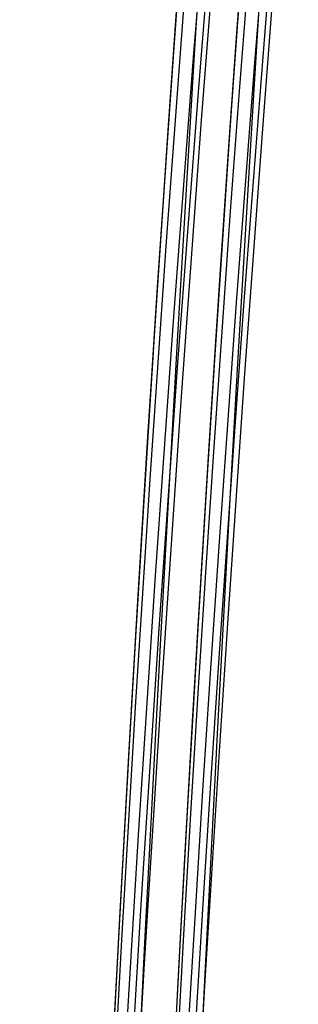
# Model space of a CAD drawing. Header units: metres. Extents: x 209848 to 209928, y 1182430 to 1182563.
# Tile 613 of 656: x 209852.873 to 209853.099, y 1182486.536 to 1182487.336. Entities that reach past the tile are written whole.
import ezdxf

# ---------------------------------------------------------------- set-up
doc = ezdxf.new("R2010")
doc.units = ezdxf.units.M
doc.header["$MEASUREMENT"] = 0
doc.linetypes.add('DGN Style 2', pattern=[15.036391, 9.021834, -6.014556])
doc.layers.get('0').update_dxf_attribs({"color": 254})

# ---------------------------------------------------------------- blocks, each defined once
blk = doc.blocks.new('*U2')
at = {"color": 40, "linetype": 'Continuous'}
for p, q in [((1.71121, -11.63985), (1.70424, -11.73596)), ((1.70424, -11.73596), (1.6975, -11.83215)), ((1.6975, -11.83215), (1.69099, -11.92844)), ((1.69099, -11.92844), (1.6847, -12.02479)), ((1.6847, -12.02479), (1.67864, -12.12124)), ((1.67864, -12.12124), (1.67278, -12.2178)), ((1.67278, -12.2178), (1.66713, -12.31446)), ((1.66713, -12.31446), (1.66169, -12.41118)), ((1.66169, -12.41118), (1.65645, -12.50803)), ((1.65645, -12.50803), (1.65139, -12.60495))]:
    blk.add_line(p, q, dxfattribs=at)
blk = doc.blocks.new('*U3')
at = {"color": 40, "linetype": 'Continuous'}
for p, q in [((1.70759, -11.68978), (1.70065, -11.78721)), ((1.70065, -11.78721), (1.69395, -11.8847)), ((1.69395, -11.8847), (1.68749, -11.98229)), ((1.68749, -11.98229), (1.68125, -12.07996)), ((1.68125, -12.07996), (1.67522, -12.1777)), ((1.67522, -12.1777), (1.66942, -12.27549)), ((1.66942, -12.27549), (1.66383, -12.37335)), ((1.66383, -12.37335), (1.65845, -12.47129)), ((1.65845, -12.47129), (1.65326, -12.56929))]:
    blk.add_line(p, q, dxfattribs=at)
blk = doc.blocks.new('*U4')
at = {"color": 40, "linetype": 'Continuous'}
for p, q in [((1.70638, -11.70837), (1.69945, -11.80592)), ((1.69945, -11.80592), (1.69276, -11.90364)), ((1.69276, -11.90364), (1.6863, -12.00139)), ((1.6863, -12.00139), (1.68007, -12.0993)), ((1.68007, -12.0993), (1.67407, -12.19723)), ((1.67407, -12.19723), (1.66827, -12.2953)), ((1.66827, -12.2953), (1.6627, -12.39339)), ((1.6627, -12.39339), (1.65733, -12.4916)), ((1.65733, -12.4916), (1.65217, -12.58982))]:
    blk.add_line(p, q, dxfattribs=at)
blk = doc.blocks.new('*U5')
at = {"color": 40, "linetype": 'Continuous'}
for p, q in [((1.71386, -11.68561), (1.70638, -11.78315)), ((1.70638, -11.78315), (1.69917, -11.88074)), ((1.69917, -11.88074), (1.69222, -11.97848)), ((1.69222, -11.97848), (1.68553, -12.07628)), ((1.68553, -12.07628), (1.67908, -12.17421)), ((1.67908, -12.17421), (1.67289, -12.2722)), ((1.67289, -12.2722), (1.66692, -12.37031)), ((1.66692, -12.37031), (1.66119, -12.46847)), ((1.66119, -12.46847), (1.65569, -12.56674))]:
    blk.add_line(p, q, dxfattribs=at)
blk = doc.blocks.new('*U6')
at = {"color": 40, "linetype": 'Continuous'}
for p, q in [((1.72727, -11.65765), (1.71925, -11.75673)), ((1.71925, -11.75673), (1.71151, -11.85577)), ((1.71151, -11.85577), (1.70404, -11.95488)), ((1.70404, -11.95488), (1.69682, -12.05395)), ((1.69682, -12.05395), (1.68987, -12.15308)), ((1.68987, -12.15308), (1.68316, -12.25217)), ((1.68316, -12.25217), (1.6767, -12.35131)), ((1.6767, -12.35131), (1.67049, -12.45043)), ((1.67049, -12.45043), (1.6645, -12.54958))]:
    blk.add_line(p, q, dxfattribs=at)
blk = doc.blocks.new('*U7')
at = {"color": 40, "linetype": 'Continuous'}
for p, q in [((1.73311, -11.6612), (1.72526, -11.75876)), ((1.72526, -11.75876), (1.71764, -11.85642)), ((1.71764, -11.85642), (1.71027, -11.95411)), ((1.71027, -11.95411), (1.70313, -12.05188)), ((1.70313, -12.05188), (1.69623, -12.14968)), ((1.69623, -12.14968), (1.68955, -12.24758)), ((1.68955, -12.24758), (1.6831, -12.3455)), ((1.6831, -12.3455), (1.67686, -12.44349)), ((1.67686, -12.44349), (1.67085, -12.54152))]:
    blk.add_line(p, q, dxfattribs=at)
blk = doc.blocks.new('*U8')
at = {"color": 40, "linetype": 'Continuous'}
for p, q in [((1.73264, -11.71776), (1.72503, -11.81735)), ((1.72503, -11.81735), (1.71766, -11.91689)), ((1.71766, -11.91689), (1.7105, -12.01651)), ((1.7105, -12.01651), (1.70357, -12.11607)), ((1.70357, -12.11607), (1.69685, -12.2157)), ((1.69685, -12.2157), (1.69035, -12.3153)), ((1.69035, -12.3153), (1.68405, -12.41493)), ((1.68405, -12.41493), (1.67796, -12.51454)), ((1.67796, -12.51454), (1.67207, -12.61418))]:
    blk.add_line(p, q, dxfattribs=at)
blk = doc.blocks.new('*U9')
at = {"color": 40, "linetype": 'Continuous'}
for p, q in [((1.72301, -11.70403), (1.71689, -11.80419)), ((1.71689, -11.80419), (1.71092, -11.90434)), ((1.71092, -11.90434), (1.7051, -12.00455)), ((1.7051, -12.00455), (1.69942, -12.10475)), ((1.69942, -12.10475), (1.69389, -12.205)), ((1.69389, -12.205), (1.68851, -12.30524)), ((1.68851, -12.30524), (1.68328, -12.40551)), ((1.68328, -12.40551), (1.67819, -12.50578)), ((1.67819, -12.50578), (1.67324, -12.60609))]:
    blk.add_line(p, q, dxfattribs=at)
blk = doc.blocks.new('ATTEMP')
at = {"color": 5, "linetype": 'Continuous', "flags": 128}
for points in [[(-6.96662, -14.90357), (-6.9611, -14.66023), (-6.95498, -14.41699), (-6.94824, -14.17386), (-6.94085, -13.93084), (-6.93278, -13.68793), (-6.92401, -13.44514), (-6.91452, -13.20246), (-6.90428, -12.95991), (-6.89325, -12.71747), (-6.88143, -12.47516), (-6.86879, -12.23296), (-6.8553, -11.9909), (-6.84095, -11.74896), (-6.82571, -11.50714), (-6.80956, -11.26545), (-6.79249, -11.02388), (-6.77447, -10.78245)], [(-6.97857, -15.01383), (-6.97367, -14.78428), (-6.96812, -14.55473), (-6.96187, -14.32522), (-6.95489, -14.09576), (-6.94712, -13.86636), (-6.93853, -13.63703), (-6.92908, -13.40779), (-6.91873, -13.17866), (-6.90743, -12.94965), (-6.89514, -12.72076), (-6.88182, -12.492), (-6.86745, -12.2634), (-6.85196, -12.03495), (-6.83534, -11.80668), (-6.81753, -11.57857), (-6.79851, -11.35065), (-6.77824, -11.12293), (-6.75669, -10.8954)], [(-6.97933, -14.86992), (-6.97458, -14.64948), (-6.9692, -14.42894), (-6.96312, -14.20834), (-6.95632, -13.9877), (-6.94874, -13.76704), (-6.94034, -13.5464), (-6.93107, -13.32579), (-6.92088, -13.10523), (-6.90973, -12.88473), (-6.89758, -12.66433), (-6.88437, -12.44404), (-6.87006, -12.22387), (-6.85461, -12.00384), (-6.83797, -11.78397), (-6.8201, -11.56426), (-6.80095, -11.34475), (-6.78049, -11.12543), (-6.75867, -10.90633)], [(-6.98236, -14.91419), (-6.9783, -14.70449), (-6.97368, -14.49451), (-6.96845, -14.28431), (-6.96258, -14.07392), (-6.95602, -13.86336), (-6.94872, -13.65268), (-6.94064, -13.44191), (-6.93172, -13.23107), (-6.92192, -13.0202), (-6.9112, -12.80933), (-6.89949, -12.59847), (-6.88675, -12.38766), (-6.87294, -12.17693), (-6.858, -11.96629), (-6.84188, -11.75576), (-6.82455, -11.54538), (-6.80594, -11.33516), (-6.78601, -11.12513), (-6.76471, -10.91529)], [(-6.98322, -14.89737), (-6.97996, -14.71443), (-6.9763, -14.53067), (-6.97221, -14.34615), (-6.96767, -14.16094), (-6.96264, -13.97512), (-6.95708, -13.78873), (-6.95096, -13.60184), (-6.94424, -13.41449), (-6.93688, -13.22674), (-6.92884, -13.03865), (-6.92007, -12.85025), (-6.91054, -12.66159), (-6.90018, -12.47271), (-6.88897, -12.28367), (-6.87685, -12.09449), (-6.86377, -11.90523), (-6.84969, -11.71591), (-6.83455, -11.52659), (-6.8183, -11.33729), (-6.8009, -11.14805), (-6.7823, -10.95891), (-6.76243, -10.7699)], [(-6.90746, -12.56051), (-6.89947, -12.41165), (-6.89094, -12.26198), (-6.88186, -12.11156), (-6.8722, -11.96047), (-6.86193, -11.80877), (-6.85103, -11.65653), (-6.83945, -11.50381), (-6.82717, -11.35067), (-6.81417, -11.19716), (-6.80039, -11.04335), (-6.78582, -10.8893)], [(-6.90894, -12.58898), (-6.90187, -12.45516), (-6.8945, -12.32303), (-6.88686, -12.19258), (-6.87893, -12.06379), (-6.87072, -11.93667), (-6.86223, -11.81119), (-6.85346, -11.68735), (-6.84442, -11.56513), (-6.83511, -11.44454), (-6.82553, -11.32554), (-6.81568, -11.20815), (-6.80557, -11.09233), (-6.79519, -10.97798), (-6.78437, -10.86326)], [(-6.90924, -12.59473), (-6.90218, -12.46091), (-6.89483, -12.32878), (-6.8872, -12.19833), (-6.87929, -12.06955), (-6.8711, -11.94242), (-6.86263, -11.81694), (-6.85388, -11.69309), (-6.84486, -11.57087), (-6.83556, -11.45026), (-6.826, -11.33126), (-6.81617, -11.21385), (-6.80608, -11.09803), (-6.79573, -10.98377), (-6.78512, -10.87107)]]:
    blk.add_lwpolyline(points, dxfattribs=at)
at = {"color": 3, "linetype": 'Continuous'}
for name in ['*U9', '*U8', '*U7', '*U6', '*U4', '*U5', '*U3', '*U2']:
    blk.add_blockref(name, (-8.51117, 0), dxfattribs=at)

msp = doc.modelspace()

# ---------------------------------------------------------------- block references
at = {"color": 1, "linetype": 'DGN Style 2'}
msp.add_blockref('ATTEMP', (209859.85591, 1182499.06107), dxfattribs=at)

doc.saveas('drawing.dxf')
